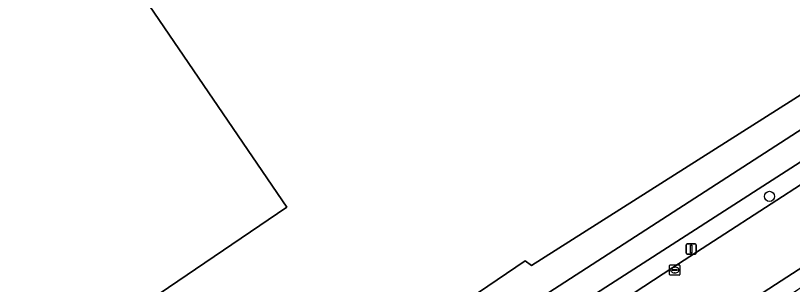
# Model space of a CAD drawing. Extents: x 156141 to 158132, y 385651 to 388333.
# Drawn here: x 157152.4 to 157227.4, y 387457 to 387483 of the extents above; entities that cross this region are included whole.
import ezdxf

# ---------------------------------------------------------------- set-up
doc = ezdxf.new("R2010")
doc.units = 0
for name, color, linetype in [('IMGEO_Berm_groen', 7, 'Continuous'), ('IMGEO_Boom', 7, 'Continuous'), ('IMGEO_Erf', 7, 'Continuous'), ('IMGEO_Fietspad_gesloten', 7, 'Continuous'), ('IMGEO_Groenvoorziening', 7, 'Continuous'), ('IMGEO_Hek', 7, 'Continuous'), ('IMGEO_Kolk', 7, 'Continuous'), ('IMGEO_Lichtmast', 7, 'Continuous'), ('IMGEO_Pand', 7, 'Continuous'), ('IMGEO_Rijbaan_lokaal_gesloten', 7, 'Continuous')]:
    doc.layers.add(name, color=color, linetype=linetype)

msp = doc.modelspace()

# ---------------------------------------------------------------- linework, layer by layer
at = {"layer": 'IMGEO_Berm_groen'}
msp.add_lwpolyline([(157229.266, 387467.349), (157235.116, 387471.107), (157239.684, 387473.892), (157240.149, 387476.58), (157197.376, 387448.996), (157196.87, 387448.662), (157199.789, 387448.095), (157215.855, 387458.646)], close=True, dxfattribs=at)
msp.add_lwpolyline([(157233.52, 387462.029), (157222.93, 387455.155), (157222.419, 387452.658)], dxfattribs=at)
msp.add_arc((157315.49, 387324.481), 158.403, 122.46005, 125.9838, dxfattribs=at)
at = {"layer": 'IMGEO_Boom'}
msp.add_circle((157225.192, 387465.521), 0.489, dxfattribs=at)
at = {"layer": 'IMGEO_Erf'}
msp.add_lwpolyline([(157081.998, 387438.485), (157104.61, 387404.362), (157109.727, 387396.821), (157140.228, 387417.558), (157173.099, 387439.906), (157193.499, 387453.775), (157201.584, 387459.272), (157202.194, 387458.821), (157237.383, 387481.192), (157245.839, 387486.569), (157246.392, 387486.92), (157247.12, 387487.423), (157247.441, 387487.609), (157265.679, 387498.206), (157266.396, 387498.622), (157275.102, 387503.234), (157294.466, 387513.49), (157293.568, 387514.64), (157290.635, 387518.399), (157266.882, 387548.834)], dxfattribs=at)
msp.add_lwpolyline([(157178.592, 387464.471), (157145.168, 387441.763), (157111.07, 387491.869), (157123.023, 387500), (157144.48, 387514.597), (157154.414, 387500)], close=True, dxfattribs=at)
at = {"layer": 'IMGEO_Fietspad_gesloten'}
msp.add_lwpolyline([(157240.149, 387476.58), (157248.695, 387481.704), (157262.316, 387489.278), (157264.751, 387490.578), (157268.649, 387492.699), (157278.211, 387497.9), (157279.09, 387498.378), (157278.186, 387500), (157277.882, 387500.545), (157276.873, 387500), (157267.453, 387494.912), (157263.575, 387492.818), (157261.078, 387491.499), (157248.991, 387484.81), (157247.406, 387483.932), (157238.802, 387478.815), (157196.061, 387451.17), (157195.475, 387450.783), (157196.87, 387448.662), (157197.376, 387448.996)], close=True, dxfattribs=at)
msp.add_arc((157315.49, 387324.481), 158.403, 122.46005, 125.9838, dxfattribs=at)
at = {"layer": 'IMGEO_Groenvoorziening'}
msp.add_lwpolyline([(157202.194, 387458.821), (157201.584, 387459.272), (157193.499, 387453.775), (157195.475, 387450.783), (157196.061, 387451.17), (157238.802, 387478.815), (157237.383, 387481.192)], close=True, dxfattribs=at)
at = {"layer": 'IMGEO_Hek'}
for points in [[(157246.392, 387486.92), (157202.194, 387458.821), (157201.584, 387459.272)], [(157201.584, 387459.272), (157193.499, 387453.775)]]:
    msp.add_lwpolyline(points, dxfattribs=at)
at = {"layer": 'IMGEO_Kolk'}
for p, q in [((157215.542, 387457.976), (157215.542, 387458.828)), ((157215.617, 387458.902), (157216.469, 387458.902)), ((157215.801, 387458.396), (157215.801, 387458.408)), ((157215.844, 387458.445), (157216.242, 387458.445)), ((157216.03, 387458.682), (157216.055, 387458.682)), ((157216.285, 387458.408), (157216.285, 387458.396)), ((157216.543, 387458.828), (157216.543, 387457.976)), ((157216.469, 387457.902), (157215.617, 387457.902)), ((157216.239, 387458.359), (157215.841, 387458.359)), ((157216.053, 387458.122), (157216.028, 387458.122))]:
    msp.add_line(p, q, dxfattribs=at)
for points in [[(157215.542, 387457.976), (157215.542, 387458.828)], [(157215.617, 387458.902), (157216.469, 387458.902)], [(157216.543, 387458.828), (157216.543, 387457.976)], [(157216.469, 387457.902), (157215.617, 387457.902)]]:
    msp.add_lwpolyline(points, dxfattribs=at)
for centre, radius, start, end in [((157215.619, 387458.826), 0.0765, 91.55205, 178.44795), ((157215.619, 387458.826), 0.0765, 91.55205, 178.44795), ((157215.841, 387458.405), 0.0403, 85.87752, 175.75265), ((157215.838, 387458.395), 0.0366, 178.93798, 274.71019), ((157216.242, 387458.402), 0.043, 264.86636, 352.45326), ((157216.246, 387458.407), 0.0386, 1.73085, 96.63898), ((157216.467, 387458.826), 0.0765, 1.55205, 88.44795), ((157216.467, 387458.826), 0.0765, 1.55205, 88.44795), ((157215.619, 387457.978), 0.0765, 181.55205, 268.44795), ((157215.619, 387457.978), 0.0765, 181.55205, 268.44795), ((157216.467, 387457.978), 0.0765, 271.55205, 358.44795), ((157216.467, 387457.978), 0.0765, 271.55205, 358.44795)]:
    msp.add_arc(centre, radius, start, end, dxfattribs=at)
for centre, major_axis, ratio, start_param, end_param in [((157216.029, 387458.402), (-0.387, 0.002), 0.722429, 4.712389, 7.853982), ((157216.054, 387458.402), (-0.39, 0.002), 0.717154, 1.570796, 4.712389)]:
    msp.add_ellipse(centre, major_axis=major_axis, ratio=ratio, start_param=start_param, end_param=end_param, dxfattribs=at)
at = {"layer": 'IMGEO_Lichtmast'}
for p, q in [((157217.134, 387460.03), (157217.134, 387460.83)), ((157217.134, 387460.83), (157217.134, 387460.03)), ((157217.234, 387460.93), (157218.024, 387460.93)), ((157218.024, 387460.93), (157217.234, 387460.93)), ((157218.124, 387460.83), (157218.124, 387460.03)), ((157218.124, 387460.03), (157218.124, 387460.83)), ((157218.024, 387459.93), (157217.234, 387459.93)), ((157217.234, 387459.93), (157218.024, 387459.93))]:
    msp.add_line(p, q, dxfattribs=at)
msp.add_lwpolyline([(157217.554, 387460.805), (157217.704, 387460.805), (157217.704, 387460.055), (157217.554, 387460.055), (157217.554, 387460.805)], dxfattribs=at)
for centre, start, end in [((157217.234, 387460.83), 90, 180), ((157217.234, 387460.83), 90, 180), ((157218.024, 387460.83), 0, 90), ((157218.024, 387460.83), 360, 90), ((157217.234, 387460.03), 180, 270), ((157217.234, 387460.03), 180, 270), ((157218.024, 387460.03), 270, 0), ((157218.024, 387460.03), 270, 0)]:
    msp.add_arc(centre, 0.1, start, end, dxfattribs=at)
at = {"layer": 'IMGEO_Pand'}
msp.add_lwpolyline([(157145.168, 387441.763), (157178.592, 387464.471), (157154.414, 387500), (157144.48, 387514.597), (157123.023, 387500), (157111.07, 387491.869)], close=True, dxfattribs=at)
at = {"layer": 'IMGEO_Rijbaan_lokaal_gesloten'}
for points in [[(157229.266, 387467.349), (157215.855, 387458.646), (157199.789, 387448.095), (157197.407, 387446.531), (157181.319, 387435.867), (157175.683, 387432.162), (157162.19, 387423.293), (157147.952, 387413.66), (157146.436, 387412.609)], [(157150.029, 387407.093), (157152.404, 387408.66), (157155.197, 387410.551), (157165.768, 387417.709), (157185.965, 387430.958), (157201.088, 387440.934), (157204.873, 387443.401), (157211.013, 387447.401), (157215.155, 387450.1), (157218.471, 387452.261), (157222.93, 387455.155), (157233.52, 387462.029)]]:
    msp.add_lwpolyline(points, dxfattribs=at)

doc.saveas('drawing.dxf')
